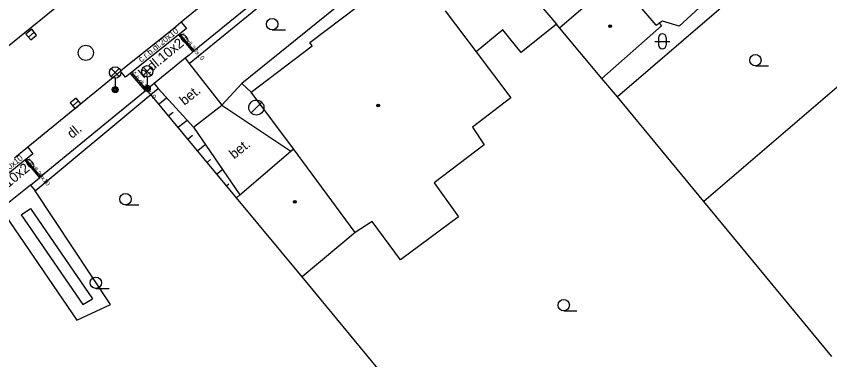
# Model space of a CAD drawing. Extents: x -600391 to -599491, y -1160176 to -1159402.
# Drawn here: x -599947.8 to -599894.1, y -1159959.2 to -1159936.5 of the extents above; entities that cross this region are included whole.
import ezdxf

# ---------------------------------------------------------------- set-up
doc = ezdxf.new("R2010")
doc.units = 0
for name, color, linetype in [('Level 10', 7, 'Continuous'), ('Level 11', 7, 'Continuous'), ('Level 15', 7, 'Continuous'), ('Level 27', 7, 'Continuous'), ('Level 33', 7, 'Continuous'), ('Level 36', 7, 'Continuous'), ('Level 39', 7, 'Continuous'), ('Level 40', 7, 'Continuous'), ('Level 5', 7, 'Continuous'), ('Level 51', 7, 'Continuous'), ('Level 7', 7, 'Continuous'), ('Level 8', 7, 'Continuous')]:
    doc.layers.add(name, color=color, linetype=linetype)

msp = doc.modelspace()

# ---------------------------------------------------------------- linework, layer by layer
at = {"layer": 'Level 10'}
for points in [[(-599911.82, -1159908.6), (-599914.96, -1159911.33), (-599925.54, -1159919.92), (-599941.57, -1159933.04), (-599950.13, -1159940)], [(-599907.98, -1159913.43), (-599912.46, -1159917.06), (-599914.77, -1159918.94), (-599915.47, -1159919.52), (-599917.71, -1159921.29), (-599918.18, -1159921.69), (-599922.35, -1159925.05), (-599925.54, -1159927.69), (-599925.9, -1159927.97), (-599936.86, -1159936.91), (-599937.36, -1159937.36), (-599940.49, -1159939.85), (-599940.86, -1159940.15), (-599941.25, -1159940.48), (-599946.99, -1159945.18), (-599947.87, -1159945.9)]]:
    msp.add_lwpolyline(points, dxfattribs=at)
at = {"layer": 'Level 11'}
for points in [[(-599922.37, -1159932.47), (-599932.87, -1159940.96)], [(-599936.86, -1159936.91), (-599936.51, -1159937.33), (-599936.97, -1159937.7), (-599937.05, -1159937.76), (-599940.15, -1159940.24), (-599940.23, -1159940.3), (-599940.54, -1159940.55), (-599940.86, -1159940.15)], [(-599936.97, -1159937.7), (-599936.01, -1159938.82)], [(-599937.05, -1159937.76), (-599936.09, -1159938.88)], [(-599936.33, -1159939.64), (-599934.19, -1159942.4)], [(-599940.23, -1159940.3), (-599939.23, -1159941.45)], [(-599940.15, -1159940.24), (-599939.16, -1159941.39)], [(-599938.38, -1159941.31), (-599936.04, -1159943.85)], [(-599934.19, -1159942.4), (-599932.87, -1159940.96)], [(-599932.25, -1159941.54), (-599932.87, -1159940.96)], [(-599936.04, -1159943.85), (-599934.19, -1159942.4)], [(-599934.19, -1159942.4), (-599929.63, -1159945.43)], [(-599936.04, -1159943.85), (-599932.99, -1159948.33)], [(-599946.99, -1159945.18), (-599946.66, -1159945.62), (-599947.11, -1159945.98), (-599947.19, -1159946.04), (-599950.27, -1159948.55), (-599950.35, -1159948.61), (-599950.67, -1159948.88), (-599951.01, -1159948.46)], [(-599947.19, -1159946.04), (-599946.22, -1159947.19)], [(-599947.11, -1159945.98), (-599946.14, -1159947.12)], [(-599941.54, -1159955.57), (-599946.51, -1159948.06)], [(-599947.42, -1159949.64), (-599946.81, -1159949.22)], [(-599946.81, -1159949.22), (-599942.71, -1159955.2)], [(-599948.48, -1159949.66), (-599943.76, -1159956.6)], [(-599947.42, -1159949.64), (-599943.35, -1159955.57)], [(-599943.35, -1159955.57), (-599942.71, -1159955.2)], [(-599943.76, -1159956.6), (-599941.54, -1159955.57)]]:
    msp.add_lwpolyline(points, dxfattribs=at)
at = {"layer": 'Level 15'}
for points in [[(-599938.29, -1159942.29), (-599937.83, -1159941.91)], [(-599937.66, -1159943.07), (-599937.4, -1159942.86)], [(-599937.03, -1159943.84), (-599936.47, -1159943.39)], [(-599936.4, -1159944.62), (-599936.11, -1159944.39)], [(-599935.76, -1159945.39), (-599935.27, -1159944.99)], [(-599935.13, -1159946.17), (-599934.92, -1159945.99)], [(-599934.5, -1159946.94), (-599934.14, -1159946.65)], [(-599933.87, -1159947.72), (-599933.72, -1159947.6)]]:
    msp.add_lwpolyline(points, dxfattribs=at)
at = {"layer": 'Level 27'}
for p, q in [((-599946.953, -1159937.899), (-599946.567, -1159937.581)), ((-599944.022, -1159942.441), (-599943.638, -1159942.119)), ((-599932.254, -1159942.913), (-599931.547, -1159942.206))]:
    msp.add_line(p, q, dxfattribs=at)
for points in [[(-599946.794, -1159938.092), (-599946.408, -1159937.774), (-599946.726, -1159937.388), (-599947.112, -1159937.706)], [(-599943.861, -1159942.632), (-599943.478, -1159942.311), (-599943.799, -1159941.928), (-599944.182, -1159942.249)]]:
    msp.add_lwpolyline(points, close=True, dxfattribs=at)
for centre in [(-599943.16, -1159938.94), (-599931.9, -1159942.56)]:
    msp.add_circle(centre, 0.5, dxfattribs=at)
at = {"layer": 'Level 33'}
for p, q in [((-599941.485, -1159940.51), (-599940.955, -1159939.98)), ((-599941.485, -1159939.98), (-599940.955, -1159940.51)), ((-599939.365, -1159940.43), (-599938.835, -1159939.9)), ((-599939.365, -1159939.9), (-599938.835, -1159940.43)), ((-599941.22, -1159940.62), (-599941.22, -1159941.37)), ((-599939.1, -1159940.54), (-599939.1, -1159941.29))]:
    msp.add_line(p, q, dxfattribs=at)
for centre, radius in [((-599939.1, -1159940.165), 0.375), ((-599941.22, -1159940.245), 0.375), ((-599941.22, -1159941.37), 0.2), ((-599941.22, -1159941.37), 0.145), ((-599941.22, -1159941.37), 0.0876), ((-599939.1, -1159941.29), 0.2), ((-599939.1, -1159941.29), 0.145), ((-599939.1, -1159941.29), 0.0876)]:
    msp.add_circle(centre, radius, dxfattribs=at)
at = {"layer": 'Level 36'}
for p, q in [((-599930.86, -1159937.425), (-599929.985, -1159937.425)), ((-599905.596, -1159938.186), (-599904.596, -1159938.186)), ((-599905.346, -1159937.936), (-599905.346, -1159938.436)), ((-599904.846, -1159937.936), (-599904.846, -1159938.436)), ((-599898.96, -1159939.805), (-599898.085, -1159939.805)), ((-599940.54, -1159948.985), (-599939.665, -1159948.985)), ((-599942.5, -1159954.505), (-599941.625, -1159954.505)), ((-599911.61, -1159955.985), (-599910.735, -1159955.985))]:
    msp.add_line(p, q, dxfattribs=at)
for centre in [(-599930.86, -1159937.05), (-599898.96, -1159939.43), (-599940.54, -1159948.61), (-599942.5, -1159954.13), (-599911.61, -1159955.61)]:
    msp.add_circle(centre, 0.375, dxfattribs=at)
for centre, start, end in [((-599905.096, -1159937.936), 0, 180), ((-599905.096, -1159938.436), 180, 0)]:
    msp.add_arc(centre, 0.25, start, end, dxfattribs=at)
at = {"layer": 'Level 39'}
for centre, radius in [((-599908.55, -1159937.19), 0.09), ((-599908.55, -1159937.19), 0.0398), ((-599923.86, -1159942.42), 0.09), ((-599923.86, -1159942.42), 0.0398), ((-599929.36, -1159948.79), 0.09), ((-599929.36, -1159948.79), 0.0398)]:
    msp.add_circle(centre, radius, dxfattribs=at)
at = {"layer": 'Level 5'}
for points in [[(-599915.51, -1159933), (-599912.09, -1159937.04)], [(-599905.5, -1159937.12), (-599907.93, -1159934.27)], [(-599911.88, -1159937.29), (-599909.25, -1159935.01)], [(-599928.36, -1159938.26), (-599925.23, -1159935.89)], [(-599902.67, -1159935.96), (-599904, -1159937.18)], [(-599919.43, -1159936.17), (-599917.39, -1159938.87)], [(-599912.09, -1159937.04), (-599914.41, -1159938.92)], [(-599905.16, -1159937.16), (-599909.09, -1159940.63)], [(-599905.5, -1159937.12), (-599905.31, -1159936.99)], [(-599905.09, -1159936.85), (-599905.31, -1159936.99)], [(-599905.31, -1159936.99), (-599905.16, -1159937.16)], [(-599904, -1159937.18), (-599905.09, -1159936.85)], [(-599915.64, -1159937.43), (-599917.39, -1159938.87)], [(-599914.41, -1159938.92), (-599915.64, -1159937.43)], [(-599909.09, -1159940.63), (-599911.88, -1159937.29)], [(-599932.25, -1159941.54), (-599928.22, -1159938.48)], [(-599928.22, -1159938.48), (-599928.36, -1159938.26)], [(-599917.39, -1159938.87), (-599915.1, -1159941.91)], [(-599929.45, -1159945.28), (-599932.25, -1159941.54)], [(-599915.1, -1159941.91), (-599917.63, -1159943.85)], [(-599917.63, -1159943.85), (-599916.87, -1159945.01)], [(-599916.87, -1159945.01), (-599920.17, -1159947.54)], [(-599933.21, -1159948.52), (-599932.99, -1159948.33), (-599929.63, -1159945.43), (-599929.45, -1159945.28)], [(-599925.37, -1159950.82), (-599929.45, -1159945.28)], [(-599920.17, -1159947.54), (-599918.55, -1159949.77)], [(-599928.88, -1159953.75), (-599933.21, -1159948.52)], [(-599918.55, -1159949.77), (-599922.38, -1159952.62)], [(-599924.25, -1159950.09), (-599925.37, -1159950.82)], [(-599922.38, -1159952.62), (-599924.25, -1159950.09)], [(-599925.37, -1159950.82), (-599928.88, -1159953.75)]]:
    msp.add_lwpolyline(points, dxfattribs=at)
at = {"layer": 'Level 51'}
for points in [[(-599897.01, -1159932.33), (-599908.07, -1159941.84)], [(-599889.72, -1159937.92), (-599902.37, -1159948.76)], [(-599902.37, -1159948.76), (-599908.07, -1159941.84)], [(-599893.91, -1159959), (-599902.37, -1159948.76)], [(-599922.31, -1159961.69), (-599928.88, -1159953.75)]]:
    msp.add_lwpolyline(points, dxfattribs=at)
at = {"layer": 'Level 7'}
for points in [[(-599924.72, -1159929.6), (-599936.01, -1159938.82), (-599936.09, -1159938.88), (-599936.34, -1159939.09), (-599936.6, -1159939.3)], [(-599936.33, -1159939.64), (-599924.45, -1159929.93)], [(-599911.88, -1159937.29), (-599912.09, -1159937.04)], [(-599936.6, -1159939.3), (-599938.65, -1159940.98)], [(-599936.6, -1159939.3), (-599936.33, -1159939.64)], [(-599908.07, -1159941.84), (-599909.09, -1159940.63)], [(-599946.82, -1159947.68), (-599946.22, -1159947.19), (-599946.14, -1159947.12), (-599939.23, -1159941.45), (-599939.16, -1159941.39)], [(-599938.65, -1159940.98), (-599939.16, -1159941.39)], [(-599938.86, -1159941.7), (-599939.16, -1159941.39)], [(-599938.86, -1159941.7), (-599938.38, -1159941.31)], [(-599938.65, -1159940.98), (-599938.38, -1159941.31)], [(-599946.51, -1159948.06), (-599938.86, -1159941.7)], [(-599933.21, -1159948.52), (-599938.86, -1159941.7)], [(-599946.82, -1159947.68), (-599946.51, -1159948.06)]]:
    msp.add_lwpolyline(points, dxfattribs=at)
at = {"layer": 'Level 8'}
msp.add_lwpolyline([(-599946.82, -1159947.68), (-599948.8, -1159949.27)], dxfattribs=at)

# ---------------------------------------------------------------- texts
at = {"layer": 'Level 40'}
for s, height, rotation, p in [('b.dl.10x20', 0.65, 39.5617, (-599939.35, -1159940.66)), ('č.r.b.dl.20x10', 0.39999, 39, (-599939.5, -1159939.59)), ('č.b.dl.20x10', 0.3, 311, (-599936.98, -1159937.78)), ('č.b.dl.20x10', 0.3, 311, (-599940.16, -1159940.34)), ('bet.', 0.65, 38.9401, (-599936.65, -1159942.45)), ('dl.', 0.65, 39.3174, (-599944.07, -1159944.64)), ('bet.', 0.65, 38.9401, (-599933.37, -1159945.99)), ('č.r.b.dl.20x10', 0.39999, 39, (-599949.77, -1159947.98)), ('b.dl.10x20', 0.65, 39.5617, (-599949.53, -1159948.92)), ('č.b.dl.20x10', 0.3, 310, (-599947.15, -1159946.05))]:
    msp.add_text(s, height=height, rotation=rotation, dxfattribs=at).set_placement(p)

doc.saveas('drawing.dxf')
